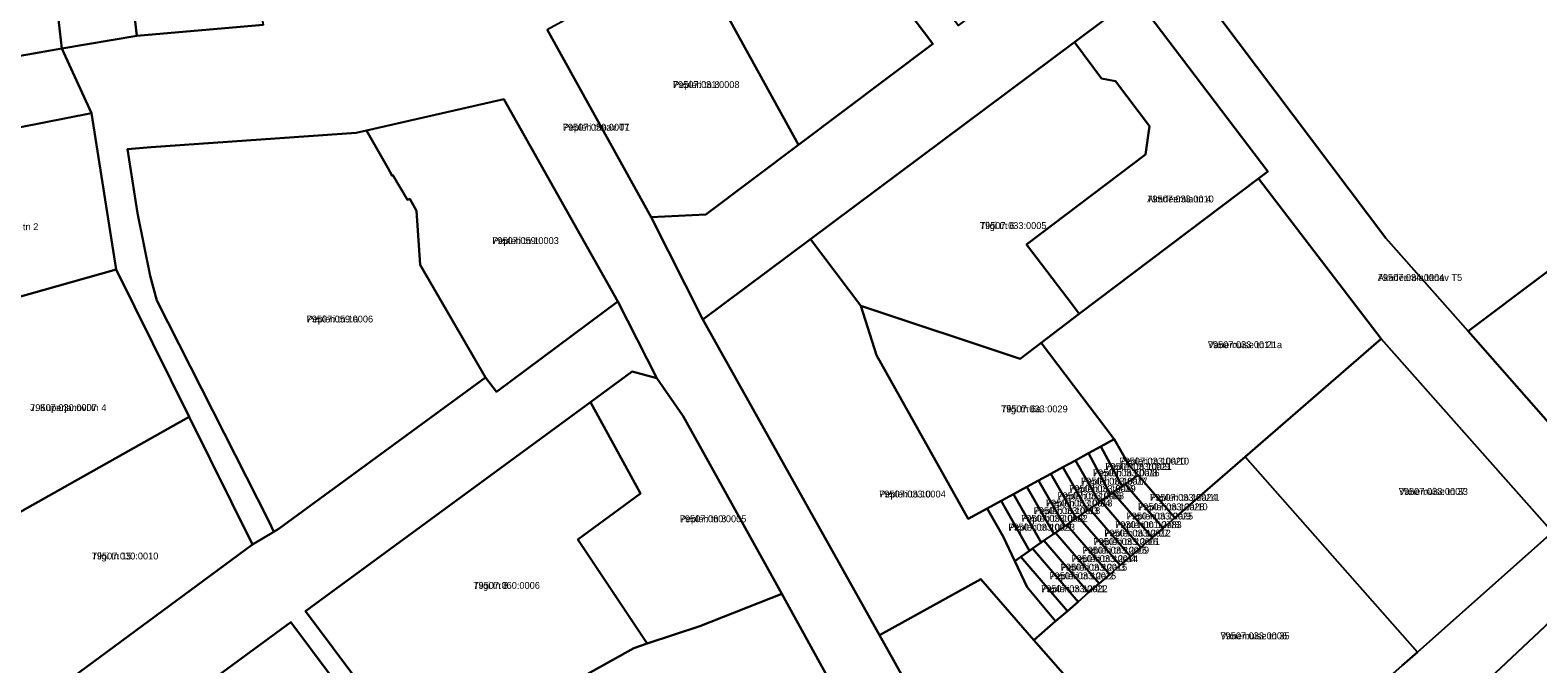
# Model space of a CAD drawing. Extents: x 643847 to 663718, y 6468443 to 6482775.
# Drawn here: x 658809 to 659137.5, y 6473771.5 to 6473909.7 of the extents above; entities that cross this region are included whole.
import ezdxf

# ---------------------------------------------------------------- set-up
doc = ezdxf.new("R2010")
doc.units = 0
for name, color, linetype in [('L_AADRESS', 7, 'Continuous'), ('PIIR', 7, 'Continuous'), ('TUNNUS', 7, 'Continuous')]:
    doc.layers.add(name, color=color, linetype=linetype)

msp = doc.modelspace()

# ---------------------------------------------------------------- linework, layer by layer
at = {"layer": 'PIIR'}
for points in [[(659106.6, 6473982.35), (659145.67, 6474011.64), (659157.43, 6473996.18), (659060.03, 6473923.37), (659049.75, 6473917.1), (659036.53, 6473907.12), (658979.01, 6473864.14), (658955.57, 6473846.63), (658944.31, 6473868.98), (658956.24, 6473869.5), (658976.45, 6473884.72), (659005.69, 6473906.74), (658979.27, 6473941.77), (658985.48, 6473945.2), (659011.28, 6473910.78), (659038.84, 6473931.49), (659070.27, 6473955.03), (659093.25, 6473972.21)], [(659237.48, 6473886.63), (659220.02, 6473870.88), (659203.11, 6473888.58), (659198.92, 6473890.82), (659187.1, 6473891.41), (659179.28, 6473886.84), (659155.01, 6473868.67), (659122.3, 6473844.06), (659104.38, 6473864.4), (659060.03, 6473923.37), (659157.43, 6473996.18)], [(658751.1, 6473894.35), (658733.26, 6473937.1), (658720.76, 6473967.1), (658746.06, 6473981.26), (658760.05, 6473947.29), (658808.97, 6473966.27), (658815.89, 6473905.74)], [(658976.45, 6473884.72), (658953.01, 6473927.23), (658979.27, 6473941.77), (659005.69, 6473906.74)], [(658830.41, 6473924.24), (658856.58, 6473929.21), (658859.81, 6473910.93), (658832.24, 6473908.5)], [(658921.67, 6473909.87), (658940.59, 6473920.34), (658953.01, 6473927.23), (658976.45, 6473884.72), (658956.24, 6473869.5), (658944.31, 6473868.98)], [(659155.49, 6473813.21), (659140.67, 6473800.27), (659103.36, 6473842.38), (659076.63, 6473877.39), (659078.68, 6473878.94), (659049.75, 6473917.1), (659060.03, 6473923.37), (659104.38, 6473864.4), (659122.3, 6473844.06), (659149.87, 6473812.75)], [(659076.63, 6473877.39), (659037.6, 6473847.84), (659036.08, 6473849.82), (659026.12, 6473862.97), (659052.03, 6473882.6), (659052.89, 6473888.82), (659045.47, 6473898.63), (659042.43, 6473899.21), (659036.53, 6473907.12), (659049.75, 6473917.1), (659078.68, 6473878.94)], [(659036.53, 6473907.12), (659042.43, 6473899.21), (659045.47, 6473898.63), (659052.89, 6473888.82), (659052.03, 6473882.6), (659026.12, 6473862.97), (659036.08, 6473849.82), (659037.6, 6473847.84), (659029.27, 6473841.53), (659024.7, 6473838.07), (658989.96, 6473849.59), (658979.01, 6473864.14)], [(658912.18, 6473894.65), (658937.06, 6473850.54), (658910.63, 6473830.88), (658908.2, 6473834), (658893.98, 6473858.58), (658893.2, 6473870.32), (658891.72, 6473872.97), (658891.22, 6473872.71), (658888.06, 6473878.09), (658887.91, 6473877.99), (658886.93, 6473879.71), (658882.32, 6473887.85)], [(658827.73, 6473857.51), (658767.73, 6473840.61), (658762.95, 6473860.31), (658759.73, 6473879.28), (658822.36, 6473891.6)], [(658882.32, 6473887.85), (658886.93, 6473879.71), (658887.91, 6473877.99), (658888.06, 6473878.09), (658891.22, 6473872.71), (658891.72, 6473872.97), (658893.2, 6473870.32), (658893.98, 6473858.58), (658908.2, 6473834), (658863.28, 6473801.01), (658862.08, 6473800.3), (658860.99, 6473802.64), (658836.58, 6473850.79), (658835.19, 6473856.15), (658832.36, 6473869.8), (658830.25, 6473883.77), (658835.38, 6473884.22), (658880.06, 6473887.34)], [(659237.48, 6473886.63), (659237.02, 6473869.14), (659211.03, 6473846.61), (659195.01, 6473831.68), (659191.97, 6473828.3), (659164.36, 6473803.17), (659149.88, 6473789.83), (659127.04, 6473768.4), (659082.02, 6473727.44), (659076.7, 6473722.58), (659042.54, 6473691.39), (659034.2, 6473705.94), (659069.66, 6473737.08), (659107.94, 6473771.15), (659111.27, 6473774.1), (659140.67, 6473800.27), (659155.49, 6473813.21), (659178.14, 6473833.62), (659220.02, 6473870.88)], [(659103.36, 6473842.38), (659073.76, 6473816.69), (659058.42, 6473803.37), (659050.41, 6473812.71), (659048.54, 6473814.7), (659045.19, 6473820.52), (659029.27, 6473841.53), (659037.6, 6473847.84), (659076.63, 6473877.39)], [(659155.49, 6473813.21), (659149.87, 6473812.75), (659122.3, 6473844.06), (659155.01, 6473868.67), (659156.1, 6473867), (659165.43, 6473851.66), (659166.56, 6473852.3), (659178.14, 6473833.62)], [(658955.57, 6473846.63), (658979.01, 6473864.14), (658989.96, 6473849.59), (658993.38, 6473838.82), (659013.41, 6473803.14), (659017.53, 6473805.39), (659021, 6473799.33), (659023.54, 6473793.94), (659026.23, 6473788.22), (659032.42, 6473780.8), (659027.71, 6473776.71), (659016.13, 6473789.96), (658994.05, 6473777.79)], [(658791.05, 6473795.79), (658767.73, 6473840.61), (658827.73, 6473857.51), (658843.65, 6473825.39)], [(659045.19, 6473820.52), (659042.28, 6473818.93), (659039.57, 6473817.45), (659036.75, 6473815.9), (659034, 6473814.39), (659031.38, 6473812.97), (659028.74, 6473811.52), (659026.17, 6473810.11), (659023.28, 6473808.53), (659020.54, 6473807.04), (659017.53, 6473805.39), (659013.41, 6473803.14), (658993.38, 6473838.82), (658989.96, 6473849.59), (659024.7, 6473838.07), (659029.27, 6473841.53)], [(659111.27, 6473774.1), (659073.76, 6473816.69), (659103.36, 6473842.38), (659140.67, 6473800.27)], [(658945.56, 6473833.82), (658951.26, 6473825.53), (658972.75, 6473786.79), (658954.95, 6473779.72), (658943.44, 6473775.93), (658928.36, 6473798.63), (658942, 6473808.71), (658931.06, 6473828.62), (658940.14, 6473835.29)], [(658931.06, 6473828.62), (658942, 6473808.71), (658928.36, 6473798.63), (658943.44, 6473775.93), (658940.54, 6473774.97), (658929.72, 6473768.93), (658927.05, 6473767.3), (658924.49, 6473765.72), (658921.92, 6473764.16), (658919.29, 6473762.54), (658916.33, 6473760.72), (658898.65, 6473747.13), (658895.54, 6473750.24), (658891.01, 6473754.82), (658887.06, 6473758.81), (658869.02, 6473783.01)], [(658810.88, 6473763.19), (658800.09, 6473778.43), (658791.05, 6473795.79), (658843.65, 6473825.39), (658857.46, 6473797.56)], [(659044.38, 6473808.49), (659039.57, 6473817.45), (659042.28, 6473818.93), (659046.97, 6473810.3), (659044.92, 6473808.87)], [(659042.28, 6473818.93), (659045.19, 6473820.52), (659048.54, 6473814.7), (659050.41, 6473812.71), (659047.56, 6473810.72), (659046.97, 6473810.3)], [(659107.94, 6473771.15), (659069.66, 6473737.08), (659051.36, 6473758.52), (659046.69, 6473755), (659027.71, 6473776.71), (659032.42, 6473780.8), (659034.99, 6473783.03), (659037.35, 6473785.08), (659039.62, 6473787.05), (659041.9, 6473789.02), (659044.22, 6473791.04), (659046.49, 6473793.01), (659048.72, 6473794.94), (659051, 6473796.93), (659053.46, 6473799.07), (659055.86, 6473801.15), (659058.42, 6473803.37), (659073.76, 6473816.69), (659111.27, 6473774.1)], [(659036.75, 6473815.9), (659041.97, 6473806.81), (659039.82, 6473805.32), (659039.4, 6473805.02), (659034, 6473814.39)], [(659036.75, 6473815.9), (659039.57, 6473817.45), (659044.38, 6473808.49), (659042.32, 6473807.06), (659041.97, 6473806.81)], [(659028.74, 6473811.52), (659031.38, 6473812.97), (659036.94, 6473803.31), (659034.89, 6473801.87), (659034.47, 6473801.58)], [(659031.38, 6473812.97), (659034, 6473814.39), (659039.4, 6473805.02), (659037.37, 6473803.61), (659036.94, 6473803.31)], [(659055.86, 6473801.15), (659047.56, 6473810.72), (659050.41, 6473812.71), (659058.42, 6473803.37)], [(659020.54, 6473807.04), (659023.28, 6473808.53), (659029.31, 6473797.97), (659027.43, 6473796.66), (659026.75, 6473796.19)], [(659029.9, 6473798.39), (659029.31, 6473797.97), (659023.28, 6473808.53), (659026.17, 6473810.11), (659032.05, 6473799.89)], [(659026.17, 6473810.11), (659028.74, 6473811.52), (659034.47, 6473801.58), (659032.39, 6473800.12), (659032.05, 6473799.89)], [(659051, 6473796.93), (659042.32, 6473807.06), (659044.38, 6473808.49), (659044.92, 6473808.87), (659053.46, 6473799.07)], [(659053.46, 6473799.07), (659044.92, 6473808.87), (659046.97, 6473810.3), (659047.56, 6473810.72), (659055.86, 6473801.15)], [(659023.54, 6473793.94), (659021, 6473799.33), (659017.53, 6473805.39), (659020.54, 6473807.04), (659026.75, 6473796.19), (659024.86, 6473794.87)], [(659037.37, 6473803.61), (659039.4, 6473805.02), (659039.82, 6473805.32), (659048.72, 6473794.94), (659046.49, 6473793.01)], [(659051, 6473796.93), (659048.72, 6473794.94), (659039.82, 6473805.32), (659041.97, 6473806.81), (659042.32, 6473807.06)], [(659032.39, 6473800.12), (659034.47, 6473801.58), (659034.89, 6473801.87), (659044.22, 6473791.04), (659041.9, 6473789.02)], [(659034.89, 6473801.87), (659036.94, 6473803.31), (659037.37, 6473803.61), (659046.49, 6473793.01), (659044.22, 6473791.04)], [(659029.9, 6473798.39), (659032.05, 6473799.89), (659032.39, 6473800.12), (659041.9, 6473789.02), (659039.62, 6473787.05)], [(659034.99, 6473783.03), (659024.86, 6473794.87), (659026.75, 6473796.19), (659027.43, 6473796.66), (659037.35, 6473785.08)], [(659027.43, 6473796.66), (659029.31, 6473797.97), (659029.9, 6473798.39), (659039.62, 6473787.05), (659037.35, 6473785.08)], [(659032.42, 6473780.8), (659026.23, 6473788.22), (659023.54, 6473793.94), (659024.86, 6473794.87), (659034.99, 6473783.03)], [(658994.05, 6473777.79), (659016.13, 6473789.96), (659027.71, 6473776.71), (659046.69, 6473755), (659051.36, 6473758.52), (659069.66, 6473737.08), (659034.2, 6473705.94)], [(659127.04, 6473768.4), (659149.88, 6473789.83), (659171.33, 6473764.47), (659185.43, 6473747.32), (659161.02, 6473726.59), (659147.27, 6473743.53), (659147.39, 6473743.65), (659149.74, 6473745.53), (659152.08, 6473747.42), (659148.11, 6473752.24), (659145.08, 6473755.9), (659142.76, 6473753.99), (659140.47, 6473752.05)], [(658935.72, 6473757.38), (658932.99, 6473762.63), (658929.92, 6473768.54), (658929.72, 6473768.93), (658940.54, 6473774.97), (658943.44, 6473775.93), (658954.95, 6473779.72), (658972.75, 6473786.79), (658991.34, 6473752.99), (658956.26, 6473727.8)], [(658865.8, 6473780.64), (658882.53, 6473758.19), (658885.56, 6473750.1), (658883.71, 6473748.5), (658881.17, 6473746.3), (658878.52, 6473744), (658876.11, 6473741.92), (658880.36, 6473737), (658862.41, 6473736.09), (658859.74, 6473734.14), (658854.42, 6473730.18), (658853.28, 6473731.61), (658830.06, 6473713.79), (658813.69, 6473742.33)]]:
    msp.add_lwpolyline(points, close=True, dxfattribs=at)
for points in [[(658830.41, 6473924.24), (658832.24, 6473908.5), (658815.89, 6473905.74), (658808.97, 6473966.27)], [(658991.34, 6473752.99), (658972.75, 6473786.79), (658951.26, 6473825.53), (658945.56, 6473833.82), (658937.06, 6473850.54), (658912.18, 6473894.65), (658882.32, 6473887.85), (658880.06, 6473887.34), (658835.38, 6473884.22), (658830.25, 6473883.77), (658832.36, 6473869.8), (658835.19, 6473856.15), (658836.58, 6473850.79), (658860.99, 6473802.64), (658862.08, 6473800.3), (658857.45, 6473797.54), (658843.65, 6473825.39), (658827.73, 6473857.51), (658822.36, 6473891.6), (658815.89, 6473905.74), (658832.24, 6473908.5), (658859.81, 6473910.93)], [(658921.67, 6473909.87), (658944.31, 6473868.98), (658955.57, 6473846.63), (658994.05, 6473777.79), (659034.2, 6473705.94)], [(658751.1, 6473894.35), (658815.89, 6473905.74), (658822.36, 6473891.6), (658759.73, 6473879.28)], [(658806.08, 6473759.64), (658810.88, 6473763.19), (658857.46, 6473797.56), (658862.08, 6473800.3), (658863.28, 6473801.01), (658908.2, 6473834), (658910.63, 6473830.88), (658937.06, 6473850.54), (658945.56, 6473833.82), (658940.14, 6473835.29), (658931.06, 6473828.62), (658869.02, 6473783.01), (658887.06, 6473758.81), (658891.01, 6473754.82), (658888.72, 6473752.83), (658886.29, 6473750.73), (658885.56, 6473750.1), (658882.53, 6473758.19), (658865.8, 6473780.64), (658813.69, 6473742.33), (658809.47, 6473739.23), (658782.65, 6473718.79)]]:
    msp.add_lwpolyline(points, dxfattribs=at)

# ---------------------------------------------------------------- texts
at = {"layer": 'L_AADRESS'}
for s, p in [('Pepleri tn 8', (658949.06, 6473897.11)), ('Pepleri tänav T1', (658925.05, 6473887.81)), ('Akadeemia tn 4', (659052.4, 6473872.16)), ('J. Kuperjanovi tn 2', (658794.17, 6473866.11)), ('Tiigi tn 6', (659015.95, 6473866.36)), ('Pepleri tn 1', (658909.69, 6473863.08)), ('Akadeemia tänav T5', (659102.62, 6473855.04)), ('Pepleri tn 1a', (658869.23, 6473845.98)), ('Vanemuise tn 21a', (659065.6, 6473840.38)), ('J. Kuperjanovi tn 4', (658809.01, 6473826.65)), ('Tiigi tn 6a', (659020.57, 6473826.37)), ('Pepleri tn 10a/9', (659043.27, 6473813.83)), ('Pepleri tn 10a/10', (659046.34, 6473814.98)), ('Pepleri tn 10a/7', (659037.98, 6473810.61)), ('Pepleri tn 10a/8', (659040.57, 6473812.43)), ('Pepleri tn 10', (658994, 6473807.81)), ('Pepleri tn 10a/5', (659032.84, 6473807.42)), ('Pepleri tn 10a/6', (659035.39, 6473808.99)), ('Pepleri tn 12a/11', (659052.99, 6473807.08)), ('Vanemuise tn 33', (659107.21, 6473808.37)), ('Pepleri tn 10a/3', (659027.66, 6473804.18)), ('Pepleri tn 10a/4', (659030.32, 6473805.84)), ('Pepleri tn 12a/10', (659050.39, 6473805.02)), ('Pepleri tn 3', (658950.55, 6473802.41)), ('Pepleri tn 10a/1', (659022.14, 6473800.58)), ('Pepleri tn 10a/2', (659024.93, 6473802.51)), ('Pepleri tn 12a/8', (659045.41, 6473801.13)), ('Pepleri tn 12a/9', (659047.89, 6473803.01)), ('Pepleri tn 12a/6', (659040.69, 6473797.44)), ('Pepleri tn 12a/7', (659043.04, 6473799.29)), ('Tiigi tn 15', (658822.43, 6473794.29)), ('Pepleri tn 12a/4', (659035.9, 6473793.71)), ('Pepleri tn 12a/5', (659038.3, 6473795.56)), ('Pepleri tn 12a/3', (659033.52, 6473791.85)), ('Tiigi tn 8', (658905.57, 6473787.88)), ('Pepleri tn 12a/1', (659029.27, 6473787.15)), ('Pepleri tn 12a/2', (659031.11, 6473789.97)), ('Vanemuise tn 35', (659068.36, 6473776.88))]:
    msp.add_text(s, height=1.5, dxfattribs=at).set_placement(p)
at = {"layer": 'TUNNUS'}
for s, p in [('79507:031:0008', (658949.06, 6473897.11)), ('79507:059:0007', (658925.05, 6473887.81)), ('79507:033:0010', (659052.4, 6473872.16)), ('79507:033:0005', (659015.95, 6473866.36)), ('79507:059:0003', (658909.69, 6473863.08)), ('79507:034:0004', (659102.62, 6473855.04)), ('79507:059:0006', (658869.23, 6473845.98)), ('79507:033:0011', (659065.6, 6473840.38)), ('79507:030:0007', (658809.01, 6473826.65)), ('79507:033:0029', (659020.57, 6473826.37)), ('79507:033:0021', (659043.27, 6473813.83)), ('79507:033:0020', (659046.34, 6473814.98)), ('79507:033:0017', (659037.98, 6473810.61)), ('79507:033:0016', (659040.57, 6473812.43)), ('79507:033:0004', (658994, 6473807.81)), ('79507:033:0008', (659032.84, 6473807.42)), ('79507:033:0019', (659035.39, 6473808.99)), ('79507:033:0024', (659052.99, 6473807.08)), ('79507:033:0007', (659107.21, 6473808.37)), ('79507:033:0018', (659027.66, 6473804.18)), ('79507:033:0013', (659030.32, 6473805.84)), ('79507:033:0028', (659050.39, 6473805.02)), ('79507:060:0005', (658950.55, 6473802.41)), ('79507:033:0023', (659022.14, 6473800.58)), ('79507:033:0002', (659024.93, 6473802.51)), ('79301:001:0783', (659045.41, 6473801.13)), ('79507:033:0025', (659047.89, 6473803.01)), ('79507:033:0001', (659040.69, 6473797.44)), ('79507:033:0012', (659043.04, 6473799.29)), ('79507:030:0010', (658822.43, 6473794.29)), ('79507:033:0009', (659038.3, 6473795.56)), ('79507:033:0015', (659033.52, 6473791.85)), ('79507:033:0014', (659035.9, 6473793.71)), ('79507:060:0006', (658905.57, 6473787.88)), ('79507:033:0026', (659031.11, 6473789.97)), ('79507:033:0022', (659029.27, 6473787.15)), ('79507:033:0006', (659068.36, 6473776.88))]:
    msp.add_text(s, height=1.5, dxfattribs=at).set_placement(p)

doc.saveas('drawing.dxf')
